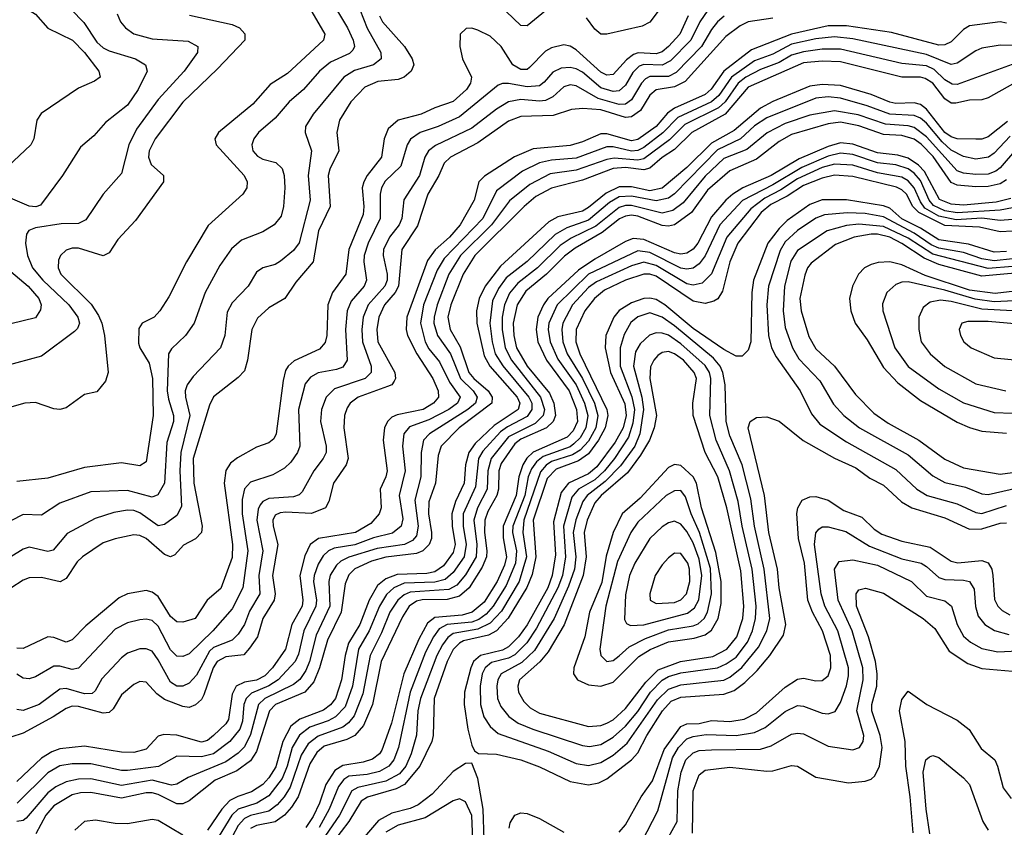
# Model space of a CAD drawing. Header units: inches. Extents: x 1308407 to 1441228, y 959628 to 1036311.
# Tile 320 of 656: x 1361059 to 1364263, y 1013711 to 1016337. Entities that reach past the tile are written whole.
import ezdxf

# ---------------------------------------------------------------- set-up
doc = ezdxf.new("R2010")
doc.units = ezdxf.units.IN
doc.header["$MEASUREMENT"] = 0
doc.layers.add('B3061', color=7, linetype='Continuous')

msp = doc.modelspace()

# ---------------------------------------------------------------- linework, layer by layer
at = {"layer": 'B3061', "color": 5}
for points, elevation in [([(1363200.2, 1016450), (1363110, 1016329), (1363084, 1016316), (1362970, 1016289.9), (1362950, 1016290.3), (1362930, 1016305.6), (1362903.3, 1016343.3)], 2880), ([(1361055.5, 1016390), (1361110, 1016355.4), (1361150, 1016309.1), (1361230.4, 1016270.4), (1361269.4, 1016230), (1361316.8, 1016170), (1361320.8, 1016150), (1361302.6, 1016137.4), (1361250, 1016114.8), (1361128.3, 1016031.7), (1361114.8, 1016010), (1361105.4, 1015950), (1361094.7, 1015930), (1361020.1, 1015859.9)], 2720), ([(1362770, 1016365.5), (1362710, 1016317.4), (1362690, 1016317.9), (1362594.4, 1016410)], 2880), ([(1361226, 1016370), (1361268.1, 1016328.1), (1361310, 1016263.6), (1361330, 1016245.4), (1361350, 1016235.4), (1361436.2, 1016210), (1361468.6, 1016190), (1361473.4, 1016170), (1361444.1, 1016110), (1361410, 1016059.3), (1361337.6, 1016002.4), (1361300.2, 1015959.8), (1361257.1, 1015922.9), (1361197.7, 1015830), (1361126.4, 1015733.6), (1361111.3, 1015728.7), (1361089.4, 1015730.6), (1360990, 1015772.8)], 2740), ([(1362165.6, 1016370), (1362189.2, 1016309.2), (1362234.2, 1016230), (1362235.4, 1016210), (1362209.8, 1016190.2), (1362148, 1016172), (1362113.8, 1016150), (1362013.6, 1016030), (1361988.8, 1015990), (1361988.1, 1015970), (1362008.6, 1015910), (1361997.7, 1015830), (1362004, 1015750), (1361968.3, 1015611.7), (1361950, 1015586.4), (1361908.1, 1015551.9), (1361890, 1015541.1), (1361850, 1015529.9), (1361830, 1015515.9), (1361801.9, 1015470), (1361750, 1015416.8), (1361734.3, 1015385.7), (1361726, 1015310), (1361712, 1015270), (1361623.1, 1015176.9), (1361603.9, 1015150), (1361597.9, 1015130), (1361598.1, 1015110), (1361612.6, 1015050), (1361583.5, 1014930), (1361580, 1014870), (1361585.9, 1014754.1), (1361570, 1014725.3), (1361530, 1014695.2), (1361510, 1014690.8), (1361450, 1014733.4), (1361430, 1014740.6), (1361410, 1014742), (1361365, 1014735), (1361305, 1014715), (1361213.4, 1014666.6), (1361168.1, 1014611.9), (1361150, 1014607.4), (1361090, 1014622.2), (1361070, 1014615.3), (1361030, 1014590.4)], 2860), ([(1362089.3, 1016370), (1362125.6, 1016310), (1362144, 1016270), (1362148.3, 1016250), (1362142.6, 1016237.4), (1362132.6, 1016227.4), (1362070, 1016198.8), (1362034.9, 1016170), (1361982.7, 1016110), (1361936.2, 1016070), (1361890, 1016016.9), (1361836.3, 1015970), (1361820.5, 1015950), (1361814.5, 1015930), (1361817.9, 1015910), (1361832.8, 1015892.8), (1361850, 1015883.3), (1361892.6, 1015872.6), (1361913.2, 1015853.2), (1361919.6, 1015830), (1361921.8, 1015790), (1361917.9, 1015730), (1361910, 1015698), (1361887.4, 1015670), (1361850, 1015646.9), (1361780.2, 1015619.8), (1361747.8, 1015592.2), (1361710, 1015537.2), (1361662.9, 1015450), (1361626.3, 1015350), (1361598.6, 1015310), (1361552.8, 1015267.2), (1361542.9, 1015250), (1361539.2, 1015130), (1361542.7, 1015102.7), (1361559.5, 1015050), (1361558.9, 1015030), (1361538.1, 1014961.9), (1361530.3, 1014829.7), (1361508.4, 1014791.6), (1361490, 1014783.9), (1361410, 1014805.7), (1361290, 1014801.7), (1361190, 1014765.3), (1361130, 1014725.9), (1361070, 1014728.3), (1361030, 1014707.4)], 2840), ([(1363310, 1016384.9), (1363272.6, 1016330), (1363243, 1016270), (1363176.7, 1016203.3), (1363150, 1016189.4), (1363090, 1016191.5), (1363074.4, 1016185.6), (1363054.3, 1016165.7), (1363030, 1016123.8), (1363010, 1016105.8), (1362990, 1016102.9), (1362950, 1016115.7), (1362890, 1016166.4), (1362870, 1016176.6), (1362850, 1016181.4), (1362820.7, 1016179.3), (1362793.6, 1016166.4), (1362766.1, 1016133.9), (1362750, 1016122.1), (1362710, 1016118.5), (1362650, 1016129.6), (1362630, 1016129.5), (1362616.2, 1016123.8), (1362490, 1016021), (1362420.5, 1015990), (1362361.7, 1015970), (1362331.1, 1015948.9), (1362319.5, 1015930), (1362299.3, 1015860.7), (1362248.5, 1015811.5), (1362236.3, 1015790), (1362232.1, 1015770), (1362231.5, 1015690), (1362193.2, 1015610), (1362179.9, 1015570), (1362178.6, 1015550), (1362187.2, 1015490), (1362180.4, 1015470), (1362138.1, 1015421.9), (1362124.1, 1015390), (1362119, 1015330), (1362124.1, 1015230), (1362110, 1015207.6), (1362090, 1015199.4), (1362030, 1015189.2), (1362005.1, 1015174.9), (1361987.5, 1015152.5), (1361966.6, 1015070), (1361970.5, 1014950), (1361962.8, 1014930), (1361941.5, 1014898.5), (1361920.8, 1014879.2), (1361882.5, 1014857.5), (1361810, 1014833), (1361790, 1014811.4), (1361783, 1014777), (1361782.9, 1014730), (1361801.5, 1014610), (1361785.3, 1014490), (1361750, 1014421.5), (1361687.6, 1014350), (1361610, 1014275.3), (1361590, 1014266.2), (1361570, 1014267.4), (1361550, 1014288), (1361510, 1014365.3), (1361490, 1014383.4), (1361470, 1014387.4), (1361450, 1014385.1), (1361410, 1014375.5), (1361370, 1014354.9), (1361250, 1014228.2), (1361230, 1014224), (1361190, 1014235.3), (1361170, 1014235.4), (1361110, 1014200.4), (1361090, 1014193.6), (1361070, 1014195.5), (1361050, 1014209.4)], 2940), ([(1362010, 1016363), (1362051.7, 1016290), (1362047.7, 1016270), (1361930, 1016162), (1361874.2, 1016125.8), (1361817.7, 1016062.3), (1361705.8, 1015970), (1361694, 1015950), (1361698.3, 1015930), (1361789, 1015830), (1361799.5, 1015810), (1361798, 1015790), (1361785, 1015770), (1361672.7, 1015667.3), (1361601.9, 1015550), (1361544.6, 1015435.4), (1361515.3, 1015390), (1361496.2, 1015370), (1361457.1, 1015350), (1361447.1, 1015332.9), (1361445.4, 1015285.4), (1361449.8, 1015269.8), (1361480, 1015220), (1361490.8, 1015170), (1361493.6, 1015050), (1361470, 1014899.8), (1361450, 1014886.6), (1361390, 1014895.8), (1361270, 1014881.4), (1361150, 1014845.9), (1361050, 1014835)], 2820), ([(1361375.7, 1016355.7), (1361386.7, 1016330), (1361403.2, 1016310), (1361430.5, 1016290.5), (1361490, 1016274.3), (1361607.2, 1016267.2), (1361638.6, 1016250), (1361637.8, 1016230), (1361594, 1016170), (1361510, 1016077.8), (1361439.5, 1015980.5), (1361414.2, 1015930), (1361390, 1015836.3), (1361330.2, 1015770), (1361274, 1015686), (1361250, 1015674.4), (1361193.3, 1015673.3), (1361110, 1015660.5), (1361088.1, 1015651.9), (1361080.9, 1015639.1), (1361078, 1015610), (1361084, 1015570), (1361100.3, 1015530), (1361134.6, 1015490), (1361219.1, 1015410), (1361248.1, 1015370), (1361253.4, 1015350), (1361247, 1015333), (1361237.1, 1015322.9), (1361130, 1015242.5), (1361009.5, 1015210.5)], 2760), ([(1361611.1, 1016351.1), (1361750, 1016321.8), (1361773.7, 1016310), (1361791.3, 1016291.3), (1361791, 1016270), (1361702.9, 1016177.1), (1361590, 1016068.4), (1361499.3, 1015950), (1361479.9, 1015910), (1361478.1, 1015890), (1361486.2, 1015866.2), (1361527.1, 1015830), (1361527, 1015810), (1361436.2, 1015683.8), (1361377.8, 1015622.2), (1361350, 1015578.9), (1361330, 1015568.9), (1361250, 1015593.6), (1361230, 1015594.4), (1361210, 1015587.8), (1361192.2, 1015570), (1361185.1, 1015554.9), (1361183.6, 1015530), (1361192.7, 1015510), (1361291.8, 1015411.8), (1361315.6, 1015375.6), (1361326.5, 1015350), (1361335.2, 1015310), (1361346.3, 1015190), (1361338.3, 1015161.7), (1361310, 1015127.1), (1361270, 1015118.5), (1361210, 1015075.3), (1361190, 1015069.2), (1361170, 1015071.6), (1361110, 1015091.8), (1361076, 1015090), (1361010, 1015071.9)], 2780), ([(1362230.1, 1016350), (1362239, 1016330), (1362311.5, 1016250), (1362336.5, 1016210), (1362341.2, 1016190), (1362332.3, 1016170), (1362310, 1016149.9), (1362290, 1016142.9), (1362223.8, 1016136.2), (1362182.3, 1016117.7), (1362136.6, 1016070), (1362100.1, 1016010), (1362091.3, 1015970), (1362097.1, 1015910), (1362068.6, 1015851.4), (1362062.8, 1015830), (1362069.4, 1015730), (1362031.8, 1015650), (1362014, 1015550), (1361957, 1015483), (1361922.2, 1015430), (1361870, 1015399.9), (1361833.2, 1015366.8), (1361814.4, 1015330), (1361800.3, 1015230), (1361790, 1015195.1), (1361770, 1015173.3), (1361690, 1015110.5), (1361676.1, 1015083.9), (1361623.9, 1014910), (1361625.4, 1014830), (1361652.8, 1014690), (1361650, 1014669.9), (1361631.5, 1014648.5), (1361591.5, 1014628.5), (1361563.3, 1014596.7), (1361550, 1014589.9), (1361530, 1014598.3), (1361470, 1014650.3), (1361450, 1014659.7), (1361430, 1014661.9), (1361369.3, 1014649.3), (1361330, 1014635.8), (1361263.2, 1014590), (1361246.3, 1014573.7), (1361210, 1014519.9), (1361191.1, 1014508.9), (1361130, 1014522.7), (1361090, 1014521.6), (1361070, 1014514.9), (1361030, 1014488.3)], 2880), ([(1363510, 1016341.5), (1363430, 1016330.2), (1363403.3, 1016316.7), (1363357.3, 1016282.7), (1363224.2, 1016135.8), (1363190, 1016119.1), (1363130, 1016108.7), (1363110, 1016091.6), (1363078.7, 1016041.3), (1363050, 1016020.7), (1363030, 1016018.4), (1362950, 1016043.4), (1362891.5, 1016048.5), (1362855.1, 1016044.9), (1362795, 1016025), (1362690, 1016022.1), (1362650, 1016006.9), (1362550, 1015936.9), (1362460.8, 1015890), (1362440.6, 1015870), (1362422.7, 1015830), (1362386.7, 1015770), (1362353.2, 1015666.8), (1362302.6, 1015590), (1362291.9, 1015470), (1362281.1, 1015450), (1362245.8, 1015410), (1362227.6, 1015370), (1362220.9, 1015330), (1362224.7, 1015290), (1362279.3, 1015190), (1362281.4, 1015170), (1362277.9, 1015162.1), (1362269.5, 1015150), (1362256.1, 1015143.9), (1362160.4, 1015110), (1362133.9, 1015090), (1362124.6, 1015075.4), (1362116, 1015050), (1362113.5, 1015010), (1362128.3, 1014910), (1362121.5, 1014890), (1362080.5, 1014830), (1362065.1, 1014770), (1362053.6, 1014750), (1362009, 1014731), (1361924.5, 1014735.5), (1361906.1, 1014733.9), (1361890, 1014725.4), (1361882.3, 1014710), (1361883.2, 1014690), (1361898.9, 1014630), (1361881.7, 1014530), (1361890.7, 1014470), (1361887.5, 1014450), (1361850.3, 1014390), (1361833, 1014330), (1361807, 1014293), (1361787.8, 1014272.2), (1361730, 1014265.2), (1361701.1, 1014250), (1361688, 1014230), (1361658.6, 1014141.4), (1361650, 1014126.3), (1361630.9, 1014109.1), (1361610, 1014100.9), (1361590, 1014103.9), (1361530, 1014126.5), (1361504.8, 1014144.8), (1361470, 1014182.6), (1361450, 1014184.7), (1361430, 1014175), (1361390, 1014142.2), (1361363.4, 1014096.6), (1361350, 1014084.3), (1361330, 1014082.1), (1361250, 1014103.8), (1361230, 1014104.7), (1361210, 1014097.5), (1361167.9, 1014070), (1361070, 1014017.6), (1361030, 1014004.6)], 2980), ([(1363233.8, 1016350), (1363206.6, 1016290), (1363170, 1016249.4), (1363150, 1016232.8), (1363130, 1016226), (1363071, 1016229), (1363056.4, 1016223.6), (1363033.2, 1016206.8), (1362990, 1016159.1), (1362970, 1016156.9), (1362950, 1016166.3), (1362870, 1016238.7), (1362850, 1016251.2), (1362830, 1016254.9), (1362790, 1016245), (1362770, 1016234.2), (1362718.4, 1016181.6), (1362710, 1016175.4), (1362690, 1016174.7), (1362663.4, 1016190), (1362626.2, 1016250), (1362590, 1016283.8), (1362550, 1016303.4), (1362530, 1016309.1), (1362512, 1016308), (1362492.6, 1016290), (1362490.8, 1016250), (1362500.4, 1016210), (1362529.6, 1016150), (1362526.3, 1016130), (1362512.9, 1016110), (1362470, 1016071), (1362410, 1016050.7), (1362365.8, 1016030), (1362290.1, 1016009.9), (1362258.4, 1015981.6), (1362245.4, 1015950), (1362236.5, 1015890), (1362189.5, 1015830.5), (1362178.5, 1015810), (1362173.6, 1015790), (1362178.9, 1015730), (1362176.8, 1015703.2), (1362130.1, 1015590), (1362120.1, 1015510), (1362077.2, 1015450), (1362061.5, 1015410), (1362058.1, 1015310), (1362052.8, 1015287.2), (1362034.3, 1015265.7), (1361952, 1015228), (1361932.2, 1015210), (1361924, 1015196), (1361915.8, 1015164.2), (1361893.1, 1014990), (1361885.8, 1014974.2), (1361870, 1014961.3), (1361830, 1014947.5), (1361767.6, 1014912.4), (1361745.3, 1014894.7), (1361730, 1014870.8), (1361724.3, 1014830), (1361751.3, 1014630), (1361750, 1014588.4), (1361712.9, 1014487.1), (1361668.5, 1014450), (1361630, 1014389.9), (1361590, 1014377.7), (1361570, 1014378.8), (1361550, 1014396.9), (1361510, 1014461.5), (1361490, 1014475.7), (1361470, 1014480.6), (1361410, 1014470.4), (1361382.5, 1014457.5), (1361274, 1014366), (1361230, 1014320.9), (1361210, 1014313.3), (1361170, 1014327.8), (1361150, 1014329.9), (1361070, 1014292.1), (1361050, 1014293.4)], 2920), ([(1363351.2, 1016348.8), (1363330, 1016329.5), (1363310, 1016304.5), (1363278.1, 1016250), (1363195.3, 1016164.7), (1363170, 1016152.5), (1363110, 1016151.7), (1363095.5, 1016144.5), (1363082.1, 1016130), (1363050, 1016076.6), (1363030, 1016062.6), (1363010, 1016061.1), (1362941.2, 1016081.2), (1362870, 1016122.3), (1362850, 1016125.2), (1362830, 1016118.9), (1362794.3, 1016085.7), (1362770, 1016074.3), (1362750, 1016072), (1362690, 1016077.1), (1362650, 1016069.6), (1362610, 1016045.7), (1362530, 1015984.5), (1362412.1, 1015927.9), (1362388.8, 1015910), (1362377.6, 1015890), (1362360.2, 1015830), (1362308.5, 1015751.5), (1362302.3, 1015690), (1362294.1, 1015670), (1362262.1, 1015630), (1362242.9, 1015590), (1362241.4, 1015570), (1362254.9, 1015510), (1362254.4, 1015490), (1362247.6, 1015470), (1362192.9, 1015410), (1362177, 1015370), (1362172.2, 1015330), (1362174.3, 1015290), (1362202.4, 1015210), (1362203.1, 1015190), (1362182.8, 1015170), (1362083.3, 1015136.7), (1362056.3, 1015110), (1362040.7, 1015070), (1362037.4, 1015030), (1362056, 1014950), (1362056.5, 1014930), (1362046.8, 1014910), (1362015.9, 1014870), (1361978.6, 1014801.4), (1361968.2, 1014791.8), (1361950, 1014785.7), (1361870, 1014779.7), (1361849.6, 1014770.4), (1361840.9, 1014759.1), (1361834.7, 1014745.3), (1361831, 1014710), (1361850.5, 1014610), (1361837.4, 1014530), (1361840.8, 1014470), (1361806.5, 1014413.5), (1361790, 1014370), (1361770, 1014338.7), (1361750, 1014319.9), (1361690, 1014295.7), (1361676.4, 1014283.6), (1361634.1, 1014205.9), (1361610, 1014179.9), (1361590, 1014169.9), (1361570, 1014169.9), (1361550, 1014182.4), (1361510, 1014255.8), (1361490, 1014283.4), (1361470, 1014291.8), (1361450, 1014291.3), (1361410, 1014276.7), (1361390, 1014262), (1361326.7, 1014193.3), (1361304.9, 1014155.1), (1361294.2, 1014145.8), (1361270, 1014145.1), (1361210, 1014162.7), (1361190, 1014159.9), (1361122, 1014110), (1361070, 1014091.2), (1361050, 1014094.1)], 2960), ([(1364270, 1016325.4), (1364250, 1016330.3), (1364150, 1016316.6), (1364130, 1016305.2), (1364090, 1016265), (1364070, 1016255.7), (1364050, 1016254.5), (1363895.8, 1016295.8), (1363750, 1016316.9), (1363690, 1016316.5), (1363570, 1016290.3), (1363440.8, 1016239.2), (1363350.5, 1016169.5), (1363309.2, 1016110.8), (1363290, 1016093.9), (1363190, 1016048.9), (1363167.5, 1016032.5), (1363129.8, 1015990), (1363070, 1015947.7), (1363050, 1015943.5), (1362970, 1015966.1), (1362950, 1015966.3), (1362890, 1015939.7), (1362850, 1015927.4), (1362730, 1015916.5), (1362668.7, 1015891.3), (1362571.4, 1015828.6), (1362553.3, 1015810), (1362537.6, 1015750), (1362492.7, 1015670), (1362457.9, 1015630), (1362411.4, 1015588.6), (1362386.4, 1015553.6), (1362319.2, 1015370), (1362316.6, 1015330), (1362320.6, 1015310), (1362351.2, 1015250), (1362403.1, 1015170), (1362420.3, 1015130), (1362421.6, 1015110), (1362405.8, 1015090), (1362372.3, 1015070), (1362287.5, 1015052.5), (1362270, 1015044.3), (1362255.7, 1015030), (1362246.3, 1015010), (1362241.4, 1014970), (1362254.5, 1014870), (1362250.1, 1014850), (1362231.5, 1014810), (1362235.4, 1014750), (1362229.2, 1014730), (1362201.6, 1014698.4), (1362151.2, 1014670), (1362031.7, 1014650), (1362004.6, 1014630), (1361986.8, 1014593.2), (1361970.3, 1014530), (1361980.7, 1014450), (1361977.6, 1014430), (1361944, 1014370), (1361923.8, 1014290), (1361881.4, 1014230), (1361856.5, 1014203.5), (1361830, 1014189.1), (1361790, 1014183.1), (1361762.9, 1014170), (1361750, 1014143.8), (1361738, 1014062), (1361730, 1014047.7), (1361690, 1014009.3), (1361670, 1013993.6), (1361650, 1013988.2), (1361570, 1014010.4), (1361527.5, 1014012.5), (1361510, 1014006.9), (1361470, 1013965.1), (1361430, 1013954.3), (1361390, 1013955.8), (1361270, 1013975), (1361190, 1013965.9), (1361163.3, 1013956.7), (1361130, 1013935.3), (1361050, 1013860.1)], 3020), ([(1364290, 1016252.9), (1364250, 1016254), (1364190, 1016244.1), (1364170, 1016236.1), (1364110, 1016195.8), (1364090, 1016191.7), (1364010, 1016223.3), (1363770, 1016275.1), (1363710, 1016281.1), (1363650, 1016274.8), (1363570, 1016257), (1363510, 1016225.1), (1363450, 1016203), (1363375, 1016150), (1363334.1, 1016090), (1363310.6, 1016070), (1363201, 1016019), (1363151.5, 1015968.5), (1363090, 1015921.7), (1363070, 1015911.4), (1363050, 1015909.8), (1362990, 1015923.2), (1362970, 1015923.3), (1362870, 1015886.9), (1362790, 1015880.4), (1362750, 1015872), (1362695.2, 1015844.8), (1362610, 1015780.1), (1362566.3, 1015690), (1362439.8, 1015560.2), (1362417.1, 1015522.9), (1362373.1, 1015410), (1362363.1, 1015350), (1362377.9, 1015290), (1362390, 1015267.1), (1362424.7, 1015224.7), (1362457.8, 1015157.8), (1362491.8, 1015110), (1362483.1, 1015090), (1362455.9, 1015070), (1362390, 1015036), (1362326.9, 1015013.1), (1362309.3, 1014990.7), (1362304.4, 1014950), (1362313.3, 1014870), (1362294.1, 1014790), (1362305.5, 1014714.5), (1362300.1, 1014690), (1362272.4, 1014667.6), (1362210, 1014651.7), (1362150, 1014629.4), (1362081.7, 1014618.3), (1362064, 1014610), (1362046.7, 1014593.3), (1362030, 1014566.4), (1362017.1, 1014530), (1362015.3, 1014510), (1362025.1, 1014450), (1362022.8, 1014430), (1361983.6, 1014350), (1361966.2, 1014273.8), (1361955.8, 1014250), (1361900.2, 1014190), (1361869.2, 1014170.8), (1361813.3, 1014146.7), (1361796.1, 1014130), (1361788.7, 1014110), (1361783.6, 1014056.4), (1361775.4, 1014030), (1361743, 1013990), (1361690, 1013949.7), (1361650, 1013940.5), (1361570, 1013941.9), (1361510.8, 1013909.2), (1361410, 1013895.3), (1361390, 1013895.9), (1361290, 1013917.1), (1361230, 1013916.9), (1361190, 1013910.5), (1361150, 1013887.6), (1361050.4, 1013789.6)], 3040), ([(1364288.3, 1016191.7), (1364110, 1016126.1), (1364093.1, 1016126.9), (1364070, 1016141), (1364035.2, 1016175.2), (1364010, 1016186.6), (1363930, 1016194.6), (1363730, 1016240.6), (1363670, 1016241.3), (1363610, 1016232.7), (1363570, 1016221.2), (1363530, 1016197.6), (1363470, 1016175.2), (1363421.4, 1016150), (1363396.8, 1016130), (1363354.9, 1016070), (1363333.4, 1016050), (1363223.7, 1015996.3), (1363173.9, 1015946.1), (1363090, 1015884.1), (1363070, 1015880.4), (1362993.8, 1015886.2), (1362970, 1015882.2), (1362870, 1015847.9), (1362784.7, 1015835.3), (1362718.5, 1015801.5), (1362652.3, 1015747.7), (1362593.9, 1015670), (1362493.7, 1015570), (1362455.4, 1015510), (1362417.6, 1015410), (1362407.4, 1015370), (1362407, 1015350), (1362418.5, 1015310), (1362460.7, 1015250), (1362492.9, 1015170), (1362534.3, 1015130), (1362548.1, 1015110), (1362542.1, 1015090), (1362517.4, 1015070), (1362392.5, 1014990), (1362373.3, 1014970), (1362365.4, 1014930), (1362364.3, 1014850), (1362344.8, 1014775.2), (1362355.9, 1014690), (1362350, 1014658.6), (1362336.9, 1014643.1), (1362311.4, 1014630), (1362222.4, 1014617.6), (1362130, 1014589), (1362104, 1014576), (1362090, 1014563.4), (1362069.6, 1014530.4), (1362065.3, 1014510), (1362068, 1014430), (1362024.2, 1014335.8), (1362002, 1014250), (1361990, 1014220.8), (1361970, 1014191.3), (1361950, 1014175.4), (1361856.5, 1014130), (1361836, 1014110), (1361810, 1014013.2), (1361790, 1013972.7), (1361770, 1013951.8), (1361730, 1013923.6), (1361607.4, 1013872.6), (1361570, 1013850.8), (1361552.5, 1013847.5), (1361490, 1013863.9), (1361390, 1013847.2), (1361290, 1013868.4), (1361250, 1013867.6), (1361210, 1013859.1), (1361177, 1013843), (1361150, 1013822.9), (1361079.6, 1013740.4), (1361070, 1013733.2), (1361050, 1013729.4)], 3060), ([(1364290, 1016127.5), (1364210, 1016082.6), (1364190, 1016076.2), (1364150, 1016075.2), (1364105.6, 1016065.6), (1364090, 1016065.8), (1364070, 1016079.2), (1364030.6, 1016130.6), (1364005.5, 1016145.5), (1363990, 1016149.5), (1363929.6, 1016149.6), (1363730, 1016200.3), (1363670, 1016202.1), (1363610, 1016196.9), (1363430, 1016117.8), (1363354.3, 1016030), (1363246.2, 1015970), (1363190, 1015915.1), (1363150, 1015888.5), (1363110, 1015853.9), (1363090, 1015849.1), (1363030, 1015856.2), (1362990, 1015852.7), (1362890, 1015814.6), (1362790, 1015789.2), (1362738.4, 1015761.6), (1362700.2, 1015730), (1362540.5, 1015570), (1362501.5, 1015510), (1362462.1, 1015410), (1362452.4, 1015370), (1362459.5, 1015330), (1362492.8, 1015272.8), (1362520.5, 1015190), (1362537, 1015170), (1362583.2, 1015130), (1362596.6, 1015110), (1362595.2, 1015090), (1362488.9, 1015010), (1362430, 1014949.9), (1362420.2, 1014919.8), (1362412.4, 1014830), (1362390.6, 1014769.4), (1362389.4, 1014730), (1362399.2, 1014670), (1362398.6, 1014650), (1362391.6, 1014630), (1362370.3, 1014609.7), (1362350, 1014601.1), (1362250, 1014589.8), (1362203.5, 1014576.5), (1362149.1, 1014550.9), (1362130, 1014531.5), (1362117.8, 1014502.2), (1362105, 1014410), (1362060.7, 1014319.3), (1362034.7, 1014230), (1362016, 1014184), (1361987.1, 1014150), (1361890.8, 1014110), (1361871.6, 1014090), (1361830, 1013957.3), (1361810, 1013926.7), (1361765.9, 1013894.1), (1361695.4, 1013864.6), (1361610, 1013797.1), (1361590, 1013787), (1361570, 1013787.3), (1361510, 1013818.1), (1361490, 1013823.3), (1361470, 1013822.7), (1361390, 1013805.2), (1361290, 1013823.8), (1361257, 1013823), (1361230, 1013816.5), (1361170, 1013780.5), (1361144.3, 1013750), (1361111.1, 1013690)], 3080), ([(1364273.6, 1016006.4), (1364210, 1015956.5), (1364190, 1015948.6), (1364170, 1015948.6), (1364110, 1015949.5), (1364090, 1015955.7), (1364070, 1015970.4), (1364010, 1016046.5), (1363990, 1016061.2), (1363970, 1016066.1), (1363910, 1016064.4), (1363890, 1016068.8), (1363830, 1016094), (1363730, 1016123.2), (1363670, 1016126.2), (1363630, 1016120.6), (1363510, 1016071.1), (1363470, 1016048.9), (1363383.5, 1015976.5), (1363310, 1015935.4), (1363230, 1015856.6), (1363150, 1015789.4), (1363110, 1015780.8), (1363050, 1015793.9), (1363010, 1015793.6), (1362967.1, 1015772.9), (1362910, 1015725.9), (1362890, 1015714.5), (1362810, 1015695.9), (1362780.7, 1015679.3), (1362624, 1015536), (1362573.9, 1015470), (1362554.1, 1015430), (1362545.9, 1015390), (1362546.4, 1015350), (1362570, 1015243.8), (1362588.4, 1015210), (1362678.2, 1015110), (1362686.2, 1015090), (1362681.3, 1015070), (1362602.4, 1015017.6), (1362541.1, 1014958.9), (1362520.3, 1014930), (1362509.4, 1014890), (1362505.6, 1014830), (1362476.8, 1014770), (1362465.5, 1014730), (1362466.6, 1014690), (1362476.1, 1014630), (1362470, 1014604.1), (1362438.4, 1014561.6), (1362410, 1014542), (1362383.8, 1014536.2), (1362286.9, 1014533.1), (1362250, 1014519), (1362223.3, 1014496.7), (1362196.1, 1014450), (1362165.4, 1014370), (1362129.2, 1014310), (1362117.9, 1014270), (1362106.3, 1014190), (1362087, 1014130), (1362070.8, 1014109.2), (1362047.8, 1014092.2), (1361970, 1014062.5), (1361940.7, 1014039.3), (1361915.2, 1013990), (1361892.1, 1013907.9), (1361870, 1013871.5), (1361850, 1013850.2), (1361813.5, 1013826.5), (1361768.5, 1013811.5), (1361742.4, 1013797.6), (1361716.2, 1013770), (1361670, 1013701.4)], 3120), ([(1364282.1, 1015957.9), (1364230, 1015902.4), (1364211.7, 1015890), (1364170, 1015883.9), (1364130, 1015891.8), (1364090, 1015913), (1364060.3, 1015940.3), (1364010, 1016000), (1363990, 1016016.8), (1363970, 1016025.6), (1363890, 1016030.2), (1363816.9, 1016056.9), (1363730, 1016081.4), (1363690, 1016086.3), (1363650, 1016082.3), (1363490, 1016017.6), (1363450, 1015991.3), (1363404.4, 1015950), (1363330, 1015914.2), (1363190, 1015771), (1363170, 1015756.8), (1363130, 1015747.9), (1363050, 1015763.2), (1363010, 1015760.5), (1362978, 1015742), (1362910, 1015685.4), (1362839.8, 1015660.2), (1362801.4, 1015638.6), (1362710, 1015550.5), (1362642.3, 1015497.6), (1362616.8, 1015463.2), (1362597.7, 1015422.3), (1362588.8, 1015350), (1362596.4, 1015290), (1362606.6, 1015250), (1362631.4, 1015211.4), (1362716.2, 1015110), (1362725, 1015090), (1362726, 1015070), (1362710, 1015046.7), (1362646.4, 1015013.6), (1362623.3, 1014996.7), (1362565.7, 1014934.3), (1362552.4, 1014910), (1362542.2, 1014817.8), (1362502.4, 1014730), (1362501.5, 1014690), (1362512, 1014630), (1362505.1, 1014590), (1362470, 1014539.2), (1362443, 1014517), (1362410, 1014507.8), (1362310, 1014504.6), (1362276, 1014490), (1362252.4, 1014467.6), (1362229.6, 1014430), (1362196, 1014350), (1362161.8, 1014290), (1362142.1, 1014170), (1362117.7, 1014102.3), (1362087.1, 1014070), (1362063, 1014057), (1362003.1, 1014036.9), (1361968.9, 1014011.1), (1361945.2, 1013970), (1361929.3, 1013910), (1361912.7, 1013870), (1361870, 1013813.8), (1361831.1, 1013790), (1361769.8, 1013770.2), (1361749.1, 1013750), (1361696, 1013664)], 3140), ([(1364302.9, 1015917.1), (1364250, 1015854.7), (1364235.5, 1015844.5), (1364210, 1015835), (1364170, 1015833.1), (1364130, 1015837.4), (1364110, 1015846), (1364010, 1015956.3), (1363970, 1015986.3), (1363950, 1015991.6), (1363876.7, 1015996.7), (1363787.2, 1016027.2), (1363710, 1016040.5), (1363630, 1016026.6), (1363550, 1015999.5), (1363491.2, 1015968.8), (1363425.3, 1015914.7), (1363350, 1015885.7), (1363290, 1015828.1), (1363218.4, 1015741.6), (1363183.9, 1015716.1), (1363150, 1015707.9), (1363050, 1015732.6), (1363030, 1015732.7), (1363010, 1015726.4), (1362934.2, 1015665.8), (1362853.7, 1015626.3), (1362817.8, 1015602.2), (1362744.3, 1015530), (1362679.7, 1015480.3), (1362652.7, 1015447.3), (1362636.6, 1015410), (1362629.1, 1015370), (1362628.7, 1015330), (1362639, 1015270), (1362658.8, 1015230), (1362754.2, 1015110), (1362766.2, 1015070), (1362762.9, 1015050), (1362736.5, 1015023.5), (1362650, 1014980.7), (1362592.7, 1014910), (1362582.4, 1014870), (1362580.6, 1014810), (1362548.6, 1014750), (1362536.7, 1014710), (1362546.8, 1014630), (1362543.8, 1014590), (1362510, 1014531.7), (1362481.4, 1014498.6), (1362455.8, 1014484.2), (1362330, 1014475.5), (1362310, 1014467.2), (1362289.3, 1014450), (1362263.9, 1014410), (1362236.7, 1014343.3), (1362199.2, 1014270), (1362175.5, 1014144.5), (1362147, 1014073), (1362129.3, 1014050.7), (1362110, 1014036.7), (1362030, 1014007.7), (1361997.4, 1013982.6), (1361974.8, 1013945.2), (1361938.8, 1013841.2), (1361919.7, 1013810), (1361896.4, 1013783.6), (1361870, 1013763.4), (1361810, 1013749.4), (1361790, 1013739.5), (1361770, 1013717), (1361732.8, 1013647.2)], 3160), ([(1364270, 1015816.5), (1364250, 1015803.2), (1364210, 1015794.7), (1364170, 1015793.2), (1364110, 1015798.5), (1364090, 1015807.5), (1364031.7, 1015891.6), (1363992.1, 1015932.1), (1363970, 1015948.1), (1363930, 1015960.3), (1363870, 1015963.7), (1363790, 1015992), (1363730, 1016003.9), (1363690, 1015997.8), (1363570, 1015963.9), (1363530, 1015940.9), (1363456.9, 1015883.1), (1363370, 1015845.4), (1363297.3, 1015782.7), (1363245.1, 1015710), (1363190, 1015670), (1363170, 1015665.4), (1363150, 1015668.1), (1363070, 1015697.6), (1363050, 1015700.9), (1363030, 1015698.5), (1363011, 1015689), (1362954.7, 1015645.3), (1362866.1, 1015593.9), (1362831.8, 1015568.2), (1362773.3, 1015510), (1362705.9, 1015454.1), (1362678.3, 1015410), (1362664.7, 1015350), (1362666.6, 1015310), (1362676.1, 1015270), (1362710.6, 1015210), (1362782.7, 1015122.7), (1362797.4, 1015090), (1362802.9, 1015050), (1362795.3, 1015030), (1362773.2, 1015010), (1362690, 1014972.6), (1362670, 1014958.2), (1362625.7, 1014894.3), (1362618.1, 1014870), (1362616.6, 1014810), (1362611.7, 1014790), (1362582.3, 1014737.7), (1362572.1, 1014710), (1362571.2, 1014670), (1362579.4, 1014610), (1362577.8, 1014590), (1362563.7, 1014556.3), (1362521.6, 1014490), (1362490, 1014462.3), (1362450, 1014452.1), (1362368.9, 1014451.1), (1362350, 1014446), (1362326.5, 1014430), (1362304.2, 1014395.8), (1362235.5, 1014250), (1362207.2, 1014110), (1362178, 1014042), (1362149.6, 1014010), (1362123.1, 1013996.9), (1362050, 1013974.3), (1362025.5, 1013954.5), (1362003, 1013917), (1361964.9, 1013810), (1361943.8, 1013776.2), (1361920.4, 1013750), (1361890, 1013729.2), (1361830, 1013716.5), (1361810, 1013706.7)], 3180), ([(1364284.6, 1015755.4), (1364236.9, 1015743.1), (1364130, 1015733.6), (1364090, 1015737.2), (1364052.5, 1015752.5), (1364003.5, 1015843.5), (1363984.2, 1015864.3), (1363950, 1015886.2), (1363916.2, 1015896.2), (1363850, 1015903.6), (1363770, 1015932), (1363730, 1015936.1), (1363690, 1015924.6), (1363595.7, 1015884.3), (1363504.2, 1015830), (1363411.9, 1015790), (1363379.5, 1015770), (1363356.6, 1015750), (1363310, 1015695.8), (1363265.3, 1015610), (1363250, 1015590.3), (1363230, 1015577.5), (1363210, 1015574.7), (1363190, 1015578.4), (1363090, 1015622.2), (1363054.9, 1015625.1), (1363030, 1015615.6), (1362930, 1015558.8), (1362877.2, 1015522.8), (1362778.1, 1015430), (1362763.6, 1015410), (1362745.5, 1015370), (1362739.1, 1015330), (1362745.1, 1015290), (1362773.7, 1015230), (1362847.4, 1015130), (1362871.2, 1015070), (1362873.7, 1015030), (1362859.8, 1015000.2), (1362840.2, 1014979.8), (1362730, 1014930.8), (1362709.2, 1014910.8), (1362696.6, 1014890), (1362682.7, 1014850), (1362674.8, 1014790), (1362631.9, 1014690), (1362632.6, 1014652.6), (1362643.5, 1014590), (1362636.9, 1014563.1), (1362612.4, 1014510), (1362570, 1014443.5), (1362531.6, 1014410), (1362498.9, 1014401.1), (1362410, 1014393.1), (1362385.7, 1014374.3), (1362357.4, 1014322.6), (1362308.7, 1014210), (1362268.9, 1014050), (1362237.8, 1013962.2), (1362229.7, 1013950), (1362207.3, 1013932.7), (1362176.9, 1013923.1), (1362110, 1013912.2), (1362084.1, 1013895.9), (1362055, 1013850), (1362034.9, 1013790), (1362013.6, 1013746.4), (1361990.5, 1013710)], 3220), ([(1364290, 1015724.7), (1364250, 1015717.4), (1364110, 1015709.2), (1364070, 1015715.1), (1364032.5, 1015732.6), (1364018.1, 1015750), (1363990, 1015813.9), (1363970, 1015838), (1363950, 1015851.7), (1363910, 1015864.7), (1363850, 1015871.9), (1363770, 1015898.3), (1363730, 1015902.4), (1363690, 1015892.9), (1363603.6, 1015856.4), (1363510, 1015800.5), (1363410.7, 1015749.3), (1363337.7, 1015670), (1363290, 1015569.1), (1363270, 1015543.4), (1363250.6, 1015529.4), (1363230, 1015525.4), (1363210, 1015529.5), (1363110, 1015579.7), (1363070, 1015585.4), (1362910, 1015509.1), (1362808.2, 1015410), (1362781.2, 1015350), (1362779, 1015330), (1362785, 1015290), (1362810, 1015233.5), (1362869.4, 1015150), (1362896.8, 1015090), (1362908.1, 1015050), (1362901.4, 1015010), (1362882.5, 1014977.5), (1362862.7, 1014957.3), (1362850, 1014948.6), (1362762.9, 1014917.1), (1362740.5, 1014899.5), (1362723.9, 1014876.1), (1362714, 1014850), (1362702.8, 1014790), (1362663.2, 1014690), (1362662.3, 1014670), (1362675.9, 1014610), (1362672.3, 1014570), (1362642.4, 1014497.6), (1362599.7, 1014430), (1362576.4, 1014403.6), (1362553.3, 1014386.7), (1362530, 1014378.5), (1362449.6, 1014370), (1362424.2, 1014355.8), (1362405, 1014330), (1362379.8, 1014280.2), (1362329.8, 1014150), (1362291.7, 1013970), (1362276.6, 1013930), (1362259.9, 1013910), (1362230, 1013892.8), (1362190, 1013882.8), (1362130, 1013877), (1362113.6, 1013866.4), (1362096.6, 1013843.4), (1362065.9, 1013770), (1362033, 1013710)], 3240), ([(1364290, 1015686.9), (1364250, 1015684), (1364190, 1015691.1), (1364106.7, 1015686.7), (1364050, 1015698.6), (1364004.5, 1015724.5), (1363990, 1015744.3), (1363970, 1015790), (1363950, 1015813.1), (1363930, 1015825.1), (1363850, 1015839.4), (1363770, 1015863.7), (1363710, 1015866.7), (1363670, 1015856.3), (1363590, 1015820), (1363535.8, 1015784.2), (1363483.2, 1015756.8), (1363437.9, 1015722.1), (1363359.9, 1015630), (1363310, 1015510.9), (1363280.1, 1015479.9), (1363250, 1015473.2), (1363230, 1015478.6), (1363130, 1015537.4), (1363090, 1015548.8), (1363050, 1015536.9), (1362935.5, 1015484.5), (1362910, 1015465.7), (1362857.7, 1015410), (1362826.6, 1015350), (1362822.8, 1015330), (1362826, 1015290), (1362840.4, 1015250), (1362890.4, 1015170), (1362928.9, 1015090), (1362940.4, 1015050), (1362933.7, 1015010), (1362910, 1014966), (1362883.3, 1014936.7), (1362857.8, 1014922.2), (1362790, 1014899.9), (1362772, 1014888), (1362753.3, 1014866.7), (1362699, 1014710), (1362696.6, 1014670), (1362707.8, 1014590), (1362683.8, 1014510), (1362626.4, 1014413.6), (1362590, 1014374.2), (1362550, 1014355.7), (1362470, 1014340.8), (1362452, 1014328), (1362435.2, 1014304.8), (1362416.5, 1014270), (1362363.2, 1014130), (1362354.4, 1014090), (1362350.1, 1014010.1), (1362332.9, 1013950), (1362315.6, 1013910), (1362295, 1013885), (1362250, 1013860.5), (1362159.6, 1013840.4), (1362139.9, 1013830), (1362099.7, 1013750), (1362030, 1013649.5)], 3260), ([(1364290, 1015648.9), (1364250, 1015647), (1364182.6, 1015662.6), (1364070, 1015668.1), (1363984.7, 1015710), (1363965.1, 1015730), (1363944.4, 1015770), (1363930, 1015784.1), (1363912.7, 1015792.7), (1363770, 1015827.5), (1363710, 1015830.9), (1363670, 1015822), (1363610, 1015797.7), (1363556.5, 1015763.5), (1363503.5, 1015736.5), (1363472.3, 1015710), (1363396.3, 1015610), (1363370, 1015550), (1363345.6, 1015454.4), (1363330.8, 1015429.2), (1363318.3, 1015421.7), (1363290, 1015414.4), (1363250, 1015422.1), (1363130, 1015502.7), (1363110, 1015509.8), (1363090, 1015510), (1363030, 1015490.3), (1362962.4, 1015457.6), (1362929.9, 1015430.1), (1362897.7, 1015390), (1362870, 1015330), (1362869.2, 1015290), (1362881.5, 1015250), (1362970, 1015070), (1362972.6, 1015050), (1362964.1, 1015010), (1362942.7, 1014970), (1362910, 1014924.8), (1362877.3, 1014902.7), (1362804.7, 1014875.3), (1362775.2, 1014844.8), (1362729.9, 1014710), (1362738.8, 1014590), (1362726.8, 1014533.2), (1362709.4, 1014490.6), (1362649, 1014391), (1362610.8, 1014350), (1362584.7, 1014335.3), (1362503, 1014317), (1362490, 1014309.9), (1362470, 1014289.2), (1362450, 1014250), (1362408, 1014130), (1362403.9, 1014010), (1362399.6, 1013990), (1362361.4, 1013910), (1362310.9, 1013850), (1362283.6, 1013836.4), (1362190.9, 1013809.1), (1362170, 1013795.6), (1362130, 1013729.6), (1362030, 1013600.1)], 3280), ([(1364270, 1015582.8), (1364230, 1015581.2), (1364146.6, 1015606.6), (1364050, 1015621.3), (1363990, 1015659.3), (1363930, 1015689.3), (1363890, 1015724.4), (1363870, 1015732.1), (1363750, 1015751.2), (1363670, 1015750.8), (1363630, 1015736), (1363556.1, 1015683.9), (1363530, 1015658), (1363493.5, 1015610), (1363447.2, 1015490), (1363441.2, 1015450), (1363437.9, 1015290), (1363430, 1015262.2), (1363410, 1015242.8), (1363390, 1015242.5), (1363350, 1015264.5), (1363250, 1015332.4), (1363157.9, 1015410), (1363130, 1015426.9), (1363110, 1015431.5), (1363090, 1015430.2), (1363050, 1015416.4), (1363010, 1015391.3), (1362991.9, 1015370), (1362965.9, 1015310), (1362964, 1015270), (1362981.4, 1015190), (1363028.4, 1015088.4), (1363032.5, 1015050), (1363023.1, 1015010), (1362996.8, 1014963.2), (1362937.3, 1014882.7), (1362910, 1014860.6), (1362844.8, 1014830), (1362820.6, 1014799.4), (1362795.8, 1014704.2), (1362802.6, 1014597.4), (1362792.2, 1014530), (1362777.2, 1014490), (1362710.4, 1014369.6), (1362681.6, 1014330), (1362650, 1014298.2), (1362630, 1014287.2), (1362558.3, 1014270), (1362535.6, 1014250), (1362526.6, 1014230), (1362506, 1014150), (1362505.6, 1014110), (1362516.7, 1014030), (1362530, 1013978), (1362539.3, 1013959.3), (1362551.4, 1013951.4), (1362610, 1013949.1), (1362689.9, 1013930.1), (1362750, 1013907.6), (1362850, 1013859.9), (1362910, 1013849.4), (1362944, 1013856), (1362970, 1013868.2), (1363050.3, 1013930), (1363070, 1013952.6), (1363099.9, 1014010), (1363150.4, 1014089.6), (1363179.2, 1014120.8), (1363210, 1014133.8), (1363350, 1014144.1), (1363384.3, 1014155.7), (1363418.6, 1014181.4), (1363459, 1014221), (1363499.9, 1014270), (1363544.3, 1014335.7), (1363551.6, 1014370), (1363530, 1014490), (1363524.5, 1014550), (1363496.4, 1014670), (1363482.5, 1014790), (1363429.3, 1015010), (1363436.3, 1015030), (1363456.2, 1015043.8), (1363490, 1015045.3), (1363530, 1015031.1), (1363608.3, 1014968.3), (1363710, 1014910.9), (1363779.4, 1014879.4), (1363825.9, 1014845.9), (1363870, 1014823.3), (1363928.9, 1014768.9), (1363962.5, 1014750), (1364070, 1014716.7), (1364150, 1014680.6), (1364190, 1014681.6), (1364250, 1014700.2), (1364270, 1014701.1)], 3320), ([(1364290, 1015558.9), (1364230, 1015553.1), (1364190, 1015559.2), (1364130, 1015580.1), (1364050, 1015593.6), (1364025, 1015605), (1363970, 1015643.2), (1363870, 1015695.9), (1363810, 1015706.7), (1363751.4, 1015708.6), (1363678, 1015702), (1363650, 1015691.6), (1363590, 1015651.7), (1363550, 1015614.5), (1363533.3, 1015586.7), (1363495.3, 1015470), (1363490.1, 1015410.1), (1363495.3, 1015310), (1363505.7, 1015270), (1363520.3, 1015240.3), (1363598.2, 1015130), (1363635.4, 1015055.4), (1363662.2, 1015022.2), (1363750, 1014964), (1363910, 1014874.9), (1363978.1, 1014810), (1364012.4, 1014790), (1364110, 1014762.4), (1364170, 1014734.5), (1364190, 1014731.6), (1364270, 1014757.5)], 3340), ([(1364290, 1015534.4), (1364210, 1015527.7), (1364030, 1015574.7), (1363950, 1015626.3), (1363870, 1015664.5), (1363790, 1015672), (1363750, 1015667.4), (1363686.1, 1015650), (1363590, 1015586.8), (1363568.6, 1015551.4), (1363548.2, 1015470), (1363543.4, 1015390), (1363550, 1015335.8), (1363573.5, 1015270), (1363593.9, 1015233.9), (1363662.4, 1015162.4), (1363706.7, 1015086.7), (1363741.2, 1015050), (1363791.3, 1015010), (1363950, 1014922.1), (1364030, 1014853.9), (1364070, 1014832.2), (1364137.2, 1014817.2), (1364190, 1014795.7), (1364210, 1014792.6), (1364330, 1014820.2)], 3360), ([(1364370, 1015519.5), (1364190, 1015502.9), (1364050, 1015540.6), (1364001.9, 1015561.9), (1363930, 1015609.7), (1363890, 1015629.7), (1363850, 1015639.6), (1363830, 1015639.8), (1363774.4, 1015630), (1363714.1, 1015605.9), (1363634.7, 1015545.3), (1363623, 1015530), (1363614, 1015506), (1363597.5, 1015430), (1363601.5, 1015390), (1363626.8, 1015306.8), (1363650, 1015266.9), (1363710, 1015210.1), (1363778.7, 1015118.6), (1363837.9, 1015057.9), (1363885, 1015025), (1363984.7, 1014970), (1364070, 1014908.5), (1364130, 1014879.6), (1364250, 1014859.2), (1364290, 1014864.5)], 3380), ([(1361016.4, 1015530), (1361086, 1015470), (1361120.7, 1015430), (1361128.7, 1015410), (1361126.1, 1015393.9), (1361110, 1015367), (1361030, 1015347.7)], 2740), ([(1364390, 1015465.1), (1364233, 1015447), (1364150, 1015458), (1364005.6, 1015505.6), (1363930, 1015539.7), (1363890.4, 1015549.6), (1363852.4, 1015547.6), (1363830, 1015541.2), (1363808.1, 1015530), (1363788.5, 1015510), (1363768.6, 1015470), (1363759.6, 1015430), (1363763.1, 1015390), (1363778.1, 1015350), (1363816.5, 1015296.5), (1363870, 1015205.9), (1363916.3, 1015156.3), (1363990, 1015098.9), (1364110, 1015028.7), (1364150, 1015010.7), (1364190, 1014999.4), (1364270, 1014992)], 3420), ([(1364316.4, 1015423.6), (1364230, 1015419.9), (1364168.4, 1015428.4), (1364070, 1015457.8), (1363950, 1015484.2), (1363930, 1015483.7), (1363910, 1015476.4), (1363880.9, 1015450), (1363866.9, 1015413.1), (1363867.7, 1015390), (1363907, 1015270), (1363950, 1015209.6), (1364050, 1015136.5), (1364130.6, 1015090.6), (1364230, 1015059.9), (1364290, 1015057.6)], 3440), ([(1364290, 1015390.7), (1364190, 1015395.8), (1364090, 1015420.9), (1364055.5, 1015424.5), (1364021.9, 1015418.1), (1363998.9, 1015401.1), (1363984.7, 1015370), (1363984.7, 1015330), (1363992.9, 1015290), (1364021.4, 1015250), (1364070, 1015209.6), (1364170, 1015152.8), (1364267.7, 1015130)], 3460), ([(1364470, 1015332.8), (1364210, 1015355.3), (1364144.3, 1015355.7), (1364124.4, 1015350), (1364116.5, 1015330), (1364120.2, 1015310), (1364131.1, 1015290), (1364155.2, 1015270), (1364230, 1015237.2), (1364330, 1015227.3)], 3480), ([(1363010, 1013694.8), (1363030, 1013719.5), (1363081.2, 1013810), (1363118.3, 1013861.7), (1363156, 1013964), (1363210, 1014038.3), (1363230, 1014047.1), (1363270, 1014048.9), (1363310, 1014057.8), (1363370, 1014055), (1363416.9, 1014063.1), (1363456.6, 1014083.4), (1363550, 1014166.6), (1363590, 1014193.1), (1363610, 1014195.9), (1363650, 1014187.5), (1363670, 1014188.4), (1363690, 1014203.8), (1363699, 1014230), (1363697, 1014270), (1363671.2, 1014350), (1363639, 1014410), (1363623.7, 1014450), (1363612.3, 1014570), (1363593.1, 1014650), (1363588.4, 1014731.6), (1363591.2, 1014750), (1363605.7, 1014774.3), (1363630, 1014785.5), (1363650, 1014786.3), (1363690, 1014774.3), (1363741.2, 1014741.2), (1363798.9, 1014718.9), (1363839.9, 1014679.9), (1363864.1, 1014664.1), (1363930, 1014641.4), (1364021.4, 1014621.4), (1364090, 1014576.3), (1364111.3, 1014571.3), (1364190, 1014578.6), (1364210, 1014570.5), (1364221.9, 1014550), (1364226.1, 1014530), (1364231.5, 1014451.5), (1364242.4, 1014430), (1364256, 1014416), (1364281.4, 1014401.4)], 3280), ([(1363065.8, 1013630), (1363135.4, 1013764.6), (1363183.3, 1013936.7), (1363203, 1013970), (1363230, 1013998.1), (1363250, 1014006.7), (1363292.6, 1014012.6), (1363390, 1014009.8), (1363450, 1014019.5), (1363484.6, 1014035.4), (1363550, 1014087.6), (1363590, 1014106.6), (1363610, 1014105.2), (1363670, 1014082.1), (1363690, 1014079.6), (1363712.1, 1014087.9), (1363730, 1014117.2), (1363749.3, 1014170.7), (1363756.4, 1014203.6), (1363756.2, 1014230), (1363721.4, 1014350), (1363679.1, 1014430), (1363666.6, 1014470), (1363645.8, 1014630), (1363650, 1014668.9), (1363659.5, 1014680.5), (1363670, 1014687.6), (1363690, 1014688.2), (1363747.7, 1014672.3), (1363824.7, 1014624.7), (1363930, 1014584.2), (1363992.1, 1014570), (1364010, 1014559.5), (1364050, 1014523.2), (1364070, 1014516.7), (1364130, 1014514.8), (1364149.7, 1014509.7), (1364165.1, 1014485.1), (1364168.8, 1014428.8), (1364177.6, 1014397.6), (1364199.8, 1014370), (1364230.8, 1014350.8), (1364277.8, 1014337.8)], 3260), ([(1363154, 1013650), (1363197.9, 1013730), (1363200.5, 1013830), (1363211.2, 1013890), (1363226.7, 1013930), (1363250, 1013952.6), (1363270, 1013960.2), (1363310, 1013963.4), (1363470, 1013965.2), (1363504.2, 1013975.8), (1363570, 1014013.3), (1363590, 1014017.5), (1363610, 1014014.4), (1363690, 1013974.4), (1363770, 1013962.8), (1363792.3, 1013970), (1363804.2, 1013990), (1363805.7, 1014010), (1363783.6, 1014090), (1363804.2, 1014190), (1363802.5, 1014230), (1363767.7, 1014350), (1363722.8, 1014450), (1363709.9, 1014550), (1363725.1, 1014574.9), (1363770, 1014581.1), (1363850, 1014563.2), (1363960.8, 1014510), (1364010, 1014462.3), (1364070, 1014447.5), (1364091.5, 1014430), (1364110.1, 1014370), (1364130, 1014332.5), (1364152.9, 1014312.9), (1364190, 1014292.7), (1364241.7, 1014281.7), (1364350, 1014286.8)], 3240), ([(1363248.1, 1013691.9), (1363250.3, 1013830), (1363270, 1013881.2), (1363290, 1013896.9), (1363370, 1013906.3), (1363490, 1013893.5), (1363510, 1013895.1), (1363570, 1013912.4), (1363590, 1013909.5), (1363650, 1013874.3), (1363755.7, 1013855.7), (1363810, 1013860.8), (1363830, 1013867.7), (1363841.8, 1013878.2), (1363857.2, 1013910), (1363865.4, 1013970), (1363859.4, 1014010), (1363832.3, 1014090), (1363832.1, 1014110), (1363848.6, 1014170), (1363849.7, 1014210), (1363843.7, 1014250), (1363820.8, 1014330), (1363781.8, 1014430), (1363781.4, 1014470), (1363790, 1014482.7), (1363811.1, 1014488.9), (1363870, 1014472.7), (1363999, 1014390), (1364037.4, 1014357.4), (1364083.5, 1014283.5), (1364144.1, 1014244.1), (1364190, 1014226.8), (1364290, 1014218.5)], 3220), ([(1363966.7, 1013693.3), (1363957.2, 1013810), (1363942.9, 1013910), (1363940.8, 1013990), (1363922.2, 1014090), (1363930, 1014126.9), (1363950, 1014153.4), (1364010.6, 1014110.6), (1364110, 1014059.4), (1364148.8, 1014028.8), (1364187.2, 1013967.2), (1364231.8, 1013930), (1364241.1, 1013910), (1364259.1, 1013839.1), (1364285.1, 1013805.1)], 3180), ([(1364021.2, 1013690), (1364008.5, 1013770), (1363999.2, 1013890), (1364008.1, 1013930), (1364020, 1013940), (1364030, 1013944.9), (1364050, 1013938), (1364130, 1013871.8), (1364150, 1013850.2), (1364193, 1013730), (1364210, 1013701.8)], 3160), ([(1362570.4, 1013670), (1362566.9, 1013770), (1362550, 1013869.8), (1362530, 1013919.7), (1362510, 1013918), (1362470, 1013891.9), (1362401.1, 1013818.9), (1362356, 1013784), (1362330, 1013772.4), (1362270, 1013757.3), (1362226.5, 1013733.5), (1362079.1, 1013560.9)], 3320), ([(1362533.4, 1013670), (1362529.7, 1013749.7), (1362510, 1013793.9), (1362490, 1013803.9), (1362470, 1013797.5), (1362377.9, 1013742.1), (1362290, 1013717.5), (1362250, 1013695.3)], 3340), ([(1361590, 1013685.8), (1361510, 1013732.8), (1361490, 1013736.1), (1361410, 1013722.7), (1361370, 1013723.4), (1361305.6, 1013734.4), (1361270, 1013730), (1361237.9, 1013702.1)], 3120), ([(1362651.8, 1013708.2), (1362654.9, 1013725.1), (1362670, 1013750.7), (1362690, 1013758.2), (1362710, 1013755.9), (1362750, 1013739.1), (1362830, 1013695.2)], 3280)]:
    msp.add_lwpolyline(points, dxfattribs=dict(at, elevation=elevation))
for points, elevation in [([(1363110, 1015383.3), (1363070, 1015370.9), (1363047.9, 1015352.1), (1363026.3, 1015313.7), (1363013.4, 1015270), (1363012.8, 1015210), (1363050.7, 1015110.7), (1363059.5, 1015070), (1363054.7, 1015025.3), (1363040.4, 1014979.6), (1362994.9, 1014910), (1362961.9, 1014870), (1362930, 1014840.8), (1362877.3, 1014810), (1362855.4, 1014784.6), (1362828.7, 1014690), (1362835.3, 1014590), (1362825.1, 1014530), (1362810.4, 1014489.6), (1362741.2, 1014358.8), (1362708.8, 1014311.2), (1362670, 1014271.3), (1362650, 1014261.3), (1362593.7, 1014246.3), (1362573.9, 1014230), (1362564.2, 1014210), (1362556.9, 1014170), (1362558.7, 1014110), (1362569.7, 1014070), (1362590, 1014038.2), (1362616.1, 1014016.1), (1362778.3, 1013958.3), (1362870, 1013918.2), (1362910, 1013912.4), (1362950, 1013921.5), (1362990, 1013945.9), (1363035.7, 1013984.3), (1363134.5, 1014125.5), (1363170, 1014160.4), (1363210, 1014174.6), (1363350, 1014189.6), (1363370, 1014199.5), (1363409.4, 1014230.6), (1363463.6, 1014296.4), (1363490.5, 1014350), (1363499.5, 1014390), (1363481.2, 1014550), (1363450.2, 1014690), (1363438.5, 1014778.5), (1363410.2, 1014890), (1363370, 1014984.1), (1363358, 1015030), (1363354.7, 1015150), (1363347, 1015190), (1363338, 1015210), (1363316.2, 1015236.2), (1363190, 1015341.7), (1363150, 1015369.4)], 3340), ([(1363130, 1015318.9), (1363108.9, 1015311.1), (1363077.5, 1015282.5), (1363063.2, 1015256.8), (1363056.4, 1015210), (1363083.1, 1015110), (1363088.7, 1015070), (1363076.9, 1014990), (1363060.5, 1014950), (1363014.1, 1014885.9), (1362964.2, 1014835.8), (1362905.3, 1014790), (1362891, 1014770), (1362869.1, 1014710.9), (1362860, 1014670), (1362868.4, 1014590), (1362864, 1014550), (1362845.2, 1014494.8), (1362798.3, 1014390), (1362734.2, 1014285.8), (1362693.3, 1014246.7), (1362625.5, 1014210), (1362614.7, 1014190), (1362611.3, 1014170), (1362613.6, 1014130), (1362624.3, 1014104.3), (1362651, 1014071), (1362681, 1014050), (1362728.6, 1014030), (1362890, 1013976.7), (1362913.5, 1013973.5), (1362950, 1013980.2), (1362990, 1014003.8), (1363030, 1014040.2), (1363070, 1014087.2), (1363112.1, 1014150), (1363150.1, 1014189.9), (1363170, 1014200.8), (1363210, 1014212.7), (1363330, 1014230), (1363358, 1014242), (1363390, 1014263.9), (1363427.2, 1014312.8), (1363443.5, 1014350), (1363453.6, 1014390), (1363455.6, 1014430), (1363442.4, 1014550), (1363410.4, 1014689.6), (1363396.9, 1014770), (1363368.3, 1014870), (1363325.8, 1014970), (1363304.8, 1015050), (1363308.2, 1015170), (1363303.6, 1015190), (1363290, 1015212), (1363210, 1015283.4), (1363170, 1015311.1), (1363150, 1015317.7)], 3360), ([(1363170, 1015257.7), (1363150, 1015254.7), (1363135.3, 1015244.7), (1363122.3, 1015230), (1363111.9, 1015208.1), (1363109.4, 1015170), (1363131.7, 1015050), (1363124, 1015010), (1363108.4, 1014970), (1363079.4, 1014920.6), (1363036.8, 1014863.2), (1362951.2, 1014790), (1362930, 1014766.3), (1362905.5, 1014710), (1362895.6, 1014670), (1362901.8, 1014590), (1362893, 1014530), (1362830.3, 1014369.7), (1362778.4, 1014281.6), (1362751, 1014249), (1362685.8, 1014190), (1362679.5, 1014170), (1362682.5, 1014150), (1362699.7, 1014119.7), (1362719.7, 1014099.7), (1362750, 1014082.5), (1362910, 1014038.9), (1362950, 1014041.8), (1362970, 1014049.2), (1362990, 1014060.8), (1363030, 1014097), (1363096.7, 1014183.3), (1363136.5, 1014223.5), (1363209.8, 1014250.2), (1363314, 1014266), (1363360.1, 1014290), (1363392.2, 1014330), (1363411.8, 1014390), (1363415.3, 1014430), (1363405.3, 1014545.3), (1363359.6, 1014750), (1363330.4, 1014850), (1363289.2, 1014930), (1363250.2, 1015050), (1363249.3, 1015090), (1363261.5, 1015170), (1363254, 1015190), (1363218.7, 1015230), (1363190, 1015251)], 3380), ([(1363190, 1014890.9), (1363170, 1014880.4), (1363078.3, 1014781.7), (1363019.7, 1014730), (1362990.3, 1014670), (1362967.4, 1014592.6), (1362953.1, 1014506.9), (1362913.4, 1014410), (1362898.5, 1014330), (1362861.7, 1014230), (1362861.2, 1014210), (1362874.3, 1014190), (1362910, 1014174.1), (1362950, 1014169.7), (1362990, 1014183.2), (1363074.1, 1014265.9), (1363110.7, 1014289.3), (1363170, 1014314.2), (1363254.3, 1014325.7), (1363290, 1014336.8), (1363310, 1014352.3), (1363331.6, 1014390), (1363341.5, 1014438.5), (1363341.8, 1014510), (1363324.1, 1014604.1), (1363277.5, 1014750), (1363261.1, 1014830), (1363250, 1014850.2), (1363210, 1014887.2)], 3420), ([(1363210, 1014806.2), (1363190, 1014805.5), (1363162.7, 1014790), (1363070, 1014702.8), (1363047.3, 1014670), (1363004.5, 1014575.5), (1362966.3, 1014430), (1362947.3, 1014290), (1362950.2, 1014270), (1362970, 1014250.2), (1362990, 1014253.5), (1363010, 1014268), (1363042.7, 1014297.3), (1363095, 1014325), (1363170, 1014352.6), (1363250, 1014366.3), (1363266.9, 1014373.1), (1363286, 1014390), (1363296.8, 1014410), (1363309.8, 1014470), (1363307, 1014553), (1363270.8, 1014670), (1363243.5, 1014730), (1363225.7, 1014785.7)], 3440), ([(1363190, 1014706.8), (1363170, 1014701.3), (1363150, 1014687.9), (1363110, 1014650.4), (1363060.4, 1014570), (1363043.5, 1014530), (1363030, 1014466.6), (1363027, 1014387), (1363033.7, 1014373.7), (1363046.7, 1014366.7), (1363090, 1014369.1), (1363232.4, 1014407.6), (1363255.1, 1014424.9), (1363268.9, 1014451.1), (1363279.2, 1014530), (1363270, 1014582.4), (1363250, 1014635.6), (1363230, 1014673.3), (1363210, 1014696.6)], 3460), ([(1363190, 1014602), (1363170, 1014587.4), (1363150, 1014564.4), (1363126.5, 1014530), (1363109.1, 1014470), (1363111, 1014450), (1363130, 1014438.5), (1363190, 1014442.4), (1363210, 1014450.1), (1363228.4, 1014470), (1363239.4, 1014510), (1363239.1, 1014550), (1363233.1, 1014570), (1363210, 1014601.2)], 3480)]:
    msp.add_lwpolyline(points, close=True, dxfattribs=dict(at, elevation=elevation))

doc.saveas('drawing.dxf')
